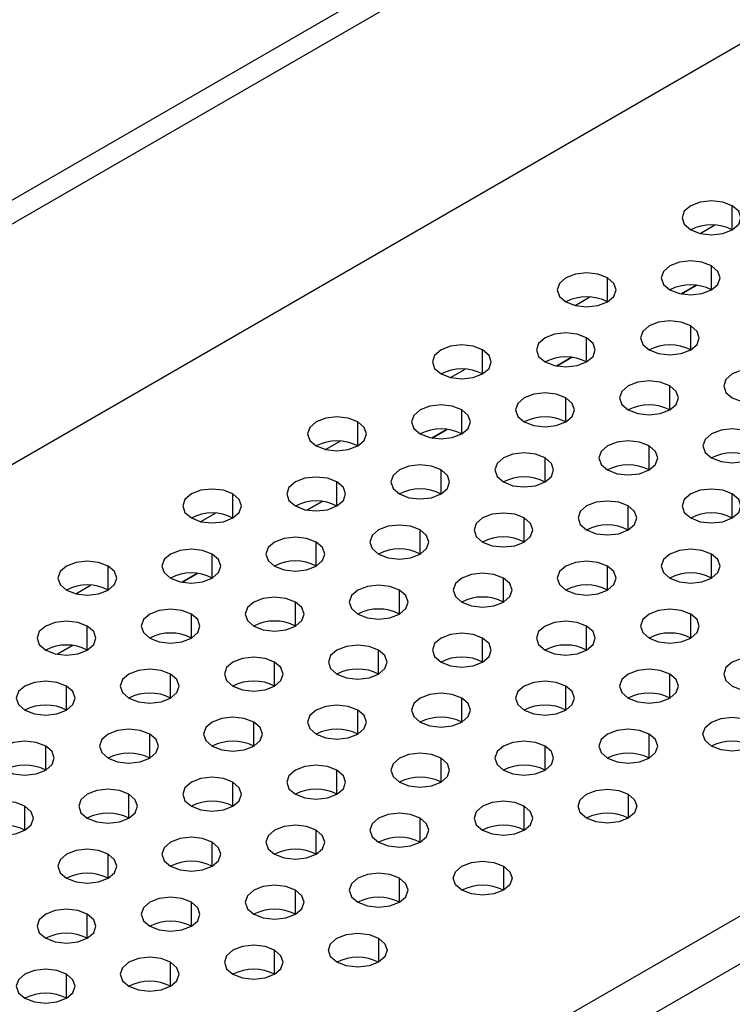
# Model space of a CAD drawing. Header units: millimetres. Extents: x 0 to 1118, y 0 to 864.
# Tile 265 of 397: x 960.69 to 963.12, y 702.67 to 706.01. Entities that reach past the tile are written whole.
import ezdxf

# ---------------------------------------------------------------- set-up
doc = ezdxf.new("R2010")
doc.units = ezdxf.units.MM

msp = doc.modelspace()

# ---------------------------------------------------------------- linework, layer by layer
at = {"color": 7, "linetype": 'Continuous', "lineweight": 25}
for p, q in [((946.1073, 696.995), (1001.403, 728.9165)), ((1001.4737, 728.8757), (946.178, 696.9542)), ((945.9658, 696.0152), (1001.6859, 728.1816)), ((948.5326, 694.5334), (1004.2526, 726.6999)), ((1004.3234, 726.5774), (948.6033, 694.4109)), ((962.9953, 705.1114), (962.9438, 705.0817)), ((962.571, 704.8665), (962.5196, 704.8368)), ((962.1468, 704.6215), (962.0953, 704.5918)), ((961.7225, 704.3766), (961.6711, 704.3469)), ((961.2983, 704.1317), (961.2468, 704.102)), ((960.874, 703.8868), (960.8225, 703.8571))]:
    msp.add_line(p, q, dxfattribs=at)
at = {"color": 8, "linetype": 'Continuous', "lineweight": 25}
for p, q in [((963.1167, 705.2998), (963.1167, 705.3814)), ((963.0072, 705.2874), (963.0573, 705.3163)), ((963.046, 705.0957), (963.046, 705.1773)), ((962.6924, 705.0548), (962.6924, 705.1365)), ((962.9439, 705.0817), (962.9954, 705.1114)), ((962.5829, 705.0425), (962.633, 705.0714)), ((962.9753, 704.8916), (962.9753, 704.9732)), ((962.6217, 704.8507), (962.6217, 704.9324)), ((962.2682, 704.8099), (962.2682, 704.8916)), ((962.5197, 704.8367), (962.5712, 704.8665)), ((962.1587, 704.7975), (962.2087, 704.8264)), ((962.9046, 704.6875), (962.9046, 704.7691)), ((962.551, 704.6466), (962.551, 704.7283)), ((962.1975, 704.6058), (962.1975, 704.6875)), ((961.8439, 704.565), (961.8439, 704.6466)), ((962.0954, 704.5918), (962.1469, 704.6215)), ((961.7344, 704.5526), (961.7845, 704.5815)), ((962.8339, 704.4834), (962.8339, 704.565)), ((962.4803, 704.4425), (962.4803, 704.5242)), ((962.1268, 704.4017), (962.1268, 704.4834)), ((961.7732, 704.3609), (961.7732, 704.4425)), ((961.4197, 704.3201), (961.4197, 704.4017)), ((963.1167, 704.3201), (963.1167, 704.4017)), ((961.6712, 704.3469), (961.7226, 704.3766)), ((961.3101, 704.3077), (961.3602, 704.3366)), ((962.7632, 704.2793), (962.7632, 704.3609)), ((962.4096, 704.2384), (962.4096, 704.3201)), ((962.0561, 704.1976), (962.0561, 704.2793)), ((961.7025, 704.1568), (961.7025, 704.2384)), ((961.3489, 704.116), (961.3489, 704.1976)), ((963.046, 704.116), (963.046, 704.1976)), ((960.9954, 704.0752), (960.9954, 704.1568)), ((962.6924, 704.0752), (962.6924, 704.1568)), ((961.2469, 704.102), (961.2984, 704.1317)), ((962.3389, 704.0343), (962.3389, 704.116)), ((960.8859, 704.0628), (960.936, 704.0917)), ((961.9853, 703.9935), (961.9853, 704.0752)), ((961.6318, 703.9527), (961.6318, 704.0343)), ((961.2782, 703.9119), (961.2782, 703.9935)), ((962.9753, 703.9119), (962.9753, 703.9935)), ((960.9247, 703.871), (960.9247, 703.9527)), ((962.6217, 703.871), (962.6217, 703.9527)), ((962.2682, 703.8302), (962.2682, 703.9119)), ((960.8226, 703.857), (960.8741, 703.8868)), ((961.9146, 703.7894), (961.9146, 703.871)), ((961.5611, 703.7486), (961.5611, 703.8302)), ((961.2075, 703.7078), (961.2075, 703.7894)), ((962.9046, 703.7078), (962.9046, 703.7894)), ((960.854, 703.6669), (960.854, 703.7486)), ((962.551, 703.6669), (962.551, 703.7486)), ((962.1975, 703.6261), (962.1975, 703.7078)), ((961.8439, 703.5853), (961.8439, 703.6669)), ((961.4904, 703.5445), (961.4904, 703.6261)), ((961.1368, 703.5037), (961.1368, 703.5853)), ((962.8339, 703.5037), (962.8339, 703.5853)), ((960.7833, 703.4628), (960.7833, 703.5445)), ((962.4803, 703.4628), (962.4803, 703.5445)), ((962.1268, 703.422), (962.1268, 703.5037)), ((961.7732, 703.3812), (961.7732, 703.4628)), ((961.4197, 703.3404), (961.4197, 703.422)), ((961.0661, 703.2996), (961.0661, 703.3812)), ((962.7632, 703.3812), (962.7632, 703.2996)), ((960.7125, 703.2587), (960.7125, 703.3404)), ((962.4096, 703.2587), (962.4096, 703.3404)), ((962.0561, 703.2179), (962.0561, 703.2996)), ((961.7025, 703.1771), (961.7025, 703.2587)), ((961.3489, 703.1363), (961.3489, 703.2179)), ((960.9954, 703.0955), (960.9954, 703.1771)), ((962.3389, 703.1363), (962.3389, 703.0546)), ((961.9853, 703.0138), (961.9853, 703.0955)), ((961.6318, 702.973), (961.6318, 703.0546)), ((961.2782, 702.9322), (961.2782, 703.0138)), ((960.9247, 702.8914), (960.9247, 702.973)), ((961.9146, 702.8914), (961.9146, 702.8097)), ((961.5611, 702.7689), (961.5611, 702.8505)), ((961.2075, 702.7281), (961.2075, 702.8097)), ((960.854, 702.6873), (960.854, 702.7689))]:
    msp.add_line(p, q, dxfattribs=at)
at = {"color": 7, "linetype": 'Continuous', "lineweight": 25, "flags": 128}
for points in [[(963.1167, 705.3814), (963.0843, 705.3939), (963.046, 705.3983), (963.0077, 705.3939), (962.9753, 705.3814), (962.9536, 705.3627), (962.946, 705.3406), (962.9536, 705.3185), (962.9753, 705.2998)], [(962.9753, 705.2998), (963.0077, 705.2872), (963.046, 705.2829), (963.0843, 705.2872), (963.1167, 705.2998), (963.1384, 705.3185), (963.146, 705.3406), (963.1384, 705.3627), (963.1167, 705.3814)], [(963.046, 705.1773), (963.0136, 705.1898), (962.9753, 705.1942), (962.937, 705.1898), (962.9046, 705.1773), (962.8829, 705.1586), (962.8753, 705.1365), (962.8829, 705.1144), (962.9046, 705.0957)], [(962.9046, 705.0957), (962.937, 705.0831), (962.9753, 705.0788), (963.0136, 705.0831), (963.046, 705.0957), (963.0677, 705.1144), (963.0753, 705.1365), (963.0677, 705.1586), (963.046, 705.1773)], [(962.6924, 705.1365), (962.66, 705.149), (962.6217, 705.1534), (962.5835, 705.149), (962.551, 705.1365), (962.5293, 705.1178), (962.5217, 705.0957), (962.5293, 705.0736), (962.551, 705.0548)], [(962.551, 705.0548), (962.5835, 705.0423), (962.6217, 705.0379), (962.66, 705.0423), (962.6924, 705.0548), (962.7141, 705.0736), (962.7217, 705.0957), (962.7141, 705.1178), (962.6924, 705.1365)], [(962.9753, 704.9732), (962.9428, 704.9857), (962.9046, 704.9901), (962.8663, 704.9857), (962.8339, 704.9732), (962.8122, 704.9545), (962.8046, 704.9324), (962.8122, 704.9103), (962.8339, 704.8916)], [(962.8339, 704.8916), (962.8663, 704.879), (962.9046, 704.8747), (962.9428, 704.879), (962.9753, 704.8916), (962.997, 704.9103), (963.0046, 704.9324), (962.997, 704.9545), (962.9753, 704.9732)], [(962.6217, 704.9324), (962.5893, 704.9449), (962.551, 704.9493), (962.5128, 704.9449), (962.4803, 704.9324), (962.4586, 704.9137), (962.451, 704.8916), (962.4586, 704.8695), (962.4803, 704.8507)], [(962.2682, 704.8916), (962.2357, 704.9041), (962.1975, 704.9085), (962.1592, 704.9041), (962.1268, 704.8916), (962.1051, 704.8728), (962.0975, 704.8507), (962.1051, 704.8286), (962.1268, 704.8099)], [(962.4803, 704.8507), (962.5128, 704.8382), (962.551, 704.8338), (962.5893, 704.8382), (962.6217, 704.8507), (962.6434, 704.8695), (962.651, 704.8916), (962.6434, 704.9137), (962.6217, 704.9324)], [(962.1268, 704.8099), (962.1592, 704.7974), (962.1975, 704.793), (962.2357, 704.7974), (962.2682, 704.8099), (962.2899, 704.8286), (962.2975, 704.8507), (962.2899, 704.8728), (962.2682, 704.8916)], [(963.2581, 704.8099), (963.2257, 704.8224), (963.1874, 704.8268), (963.1492, 704.8224), (963.1167, 704.8099), (963.095, 704.7912), (963.0874, 704.7691), (963.095, 704.747), (963.1167, 704.7283)], [(963.1167, 704.7283), (963.1492, 704.7158), (963.1874, 704.7114), (963.2257, 704.7158), (963.2581, 704.7283), (963.2798, 704.747), (963.2874, 704.7691), (963.2798, 704.7912), (963.2581, 704.8099)], [(962.9046, 704.7691), (962.8721, 704.7816), (962.8339, 704.786), (962.7956, 704.7816), (962.7632, 704.7691), (962.7415, 704.7504), (962.7339, 704.7283), (962.7415, 704.7062), (962.7632, 704.6875)], [(962.7632, 704.6875), (962.7956, 704.6749), (962.8339, 704.6705), (962.8721, 704.6749), (962.9046, 704.6875), (962.9263, 704.7062), (962.9339, 704.7283), (962.9263, 704.7504), (962.9046, 704.7691)], [(962.551, 704.7283), (962.5186, 704.7408), (962.4803, 704.7452), (962.442, 704.7408), (962.4096, 704.7283), (962.3879, 704.7095), (962.3803, 704.6875), (962.3879, 704.6654), (962.4096, 704.6466)], [(962.1975, 704.6875), (962.165, 704.7), (962.1268, 704.7044), (962.0885, 704.7), (962.0561, 704.6875), (962.0344, 704.6687), (962.0268, 704.6466), (962.0344, 704.6245), (962.0561, 704.6058)], [(962.4096, 704.6466), (962.442, 704.6341), (962.4803, 704.6297), (962.5186, 704.6341), (962.551, 704.6466), (962.5727, 704.6654), (962.5803, 704.6875), (962.5727, 704.7095), (962.551, 704.7283)], [(962.0561, 704.6058), (962.0885, 704.5933), (962.1268, 704.5889), (962.165, 704.5933), (962.1975, 704.6058), (962.2192, 704.6245), (962.2268, 704.6466), (962.2192, 704.6687), (962.1975, 704.6875)], [(961.8439, 704.6466), (961.8115, 704.6592), (961.7732, 704.6635), (961.7349, 704.6592), (961.7025, 704.6466), (961.6808, 704.6279), (961.6732, 704.6058), (961.6808, 704.5837), (961.7025, 704.565)], [(961.7025, 704.565), (961.7349, 704.5525), (961.7732, 704.5481), (961.8115, 704.5525), (961.8439, 704.565), (961.8656, 704.5837), (961.8732, 704.6058), (961.8656, 704.6279), (961.8439, 704.6466)], [(963.1874, 704.6058), (963.155, 704.6183), (963.1167, 704.6227), (963.0784, 704.6183), (963.046, 704.6058), (963.0243, 704.5871), (963.0167, 704.565), (963.0243, 704.5429), (963.046, 704.5242)], [(963.046, 704.5242), (963.0784, 704.5117), (963.1167, 704.5073), (963.155, 704.5117), (963.1874, 704.5242), (963.2091, 704.5429), (963.2167, 704.565), (963.2091, 704.5871), (963.1874, 704.6058)], [(962.8339, 704.565), (962.8014, 704.5775), (962.7632, 704.5819), (962.7249, 704.5775), (962.6924, 704.565), (962.6708, 704.5463), (962.6632, 704.5242), (962.6708, 704.5021), (962.6924, 704.4834)], [(962.4803, 704.5242), (962.4479, 704.5367), (962.4096, 704.5411), (962.3713, 704.5367), (962.3389, 704.5242), (962.3172, 704.5054), (962.3096, 704.4834), (962.3172, 704.4613), (962.3389, 704.4425)], [(962.6924, 704.4834), (962.7249, 704.4708), (962.7632, 704.4664), (962.8014, 704.4708), (962.8339, 704.4834), (962.8555, 704.5021), (962.8632, 704.5242), (962.8555, 704.5463), (962.8339, 704.565)], [(962.3389, 704.4425), (962.3713, 704.43), (962.4096, 704.4256), (962.4479, 704.43), (962.4803, 704.4425), (962.502, 704.4613), (962.5096, 704.4834), (962.502, 704.5054), (962.4803, 704.5242)], [(962.1268, 704.4834), (962.0943, 704.4959), (962.0561, 704.5003), (962.0178, 704.4959), (961.9853, 704.4834), (961.9637, 704.4646), (961.9561, 704.4425), (961.9637, 704.4204), (961.9853, 704.4017)], [(961.9853, 704.4017), (962.0178, 704.3892), (962.0561, 704.3848), (962.0943, 704.3892), (962.1268, 704.4017), (962.1484, 704.4204), (962.1561, 704.4425), (962.1484, 704.4646), (962.1268, 704.4834)], [(961.7732, 704.4425), (961.7408, 704.455), (961.7025, 704.4594), (961.6642, 704.455), (961.6318, 704.4425), (961.6101, 704.4238), (961.6025, 704.4017), (961.6101, 704.3796), (961.6318, 704.3609)], [(961.6318, 704.3609), (961.6642, 704.3484), (961.7025, 704.344), (961.7408, 704.3484), (961.7732, 704.3609), (961.7949, 704.3796), (961.8025, 704.4017), (961.7949, 704.4238), (961.7732, 704.4425)], [(961.4197, 704.4017), (961.3872, 704.4142), (961.3489, 704.4186), (961.3107, 704.4142), (961.2782, 704.4017), (961.2566, 704.383), (961.2489, 704.3609), (961.2566, 704.3388), (961.2782, 704.3201)], [(961.2782, 704.3201), (961.3107, 704.3076), (961.3489, 704.3032), (961.3872, 704.3076), (961.4197, 704.3201), (961.4413, 704.3388), (961.4489, 704.3609), (961.4413, 704.383), (961.4197, 704.4017)], [(963.1167, 704.4017), (963.0843, 704.4142), (963.046, 704.4186), (963.0077, 704.4142), (962.9753, 704.4017), (962.9536, 704.383), (962.946, 704.3609), (962.9536, 704.3388), (962.9753, 704.3201)], [(962.9753, 704.3201), (963.0077, 704.3076), (963.046, 704.3032), (963.0843, 704.3076), (963.1167, 704.3201), (963.1384, 704.3388), (963.146, 704.3609), (963.1384, 704.383), (963.1167, 704.4017)], [(962.7632, 704.3609), (962.7307, 704.3734), (962.6924, 704.3778), (962.6542, 704.3734), (962.6217, 704.3609), (962.6001, 704.3422), (962.5924, 704.3201), (962.6001, 704.298), (962.6217, 704.2793)], [(962.4096, 704.3201), (962.3772, 704.3326), (962.3389, 704.337), (962.3006, 704.3326), (962.2682, 704.3201), (962.2465, 704.3013), (962.2389, 704.2793), (962.2465, 704.2572), (962.2682, 704.2384)], [(962.6217, 704.2793), (962.6542, 704.2667), (962.6924, 704.2623), (962.7307, 704.2667), (962.7632, 704.2793), (962.7848, 704.298), (962.7924, 704.3201), (962.7848, 704.3422), (962.7632, 704.3609)], [(962.2682, 704.2384), (962.3006, 704.2259), (962.3389, 704.2215), (962.3772, 704.2259), (962.4096, 704.2384), (962.4313, 704.2572), (962.4389, 704.2793), (962.4313, 704.3013), (962.4096, 704.3201)], [(962.0561, 704.2793), (962.0236, 704.2918), (961.9853, 704.2962), (961.9471, 704.2918), (961.9146, 704.2793), (961.893, 704.2605), (961.8853, 704.2384), (961.893, 704.2163), (961.9146, 704.1976)], [(961.9146, 704.1976), (961.9471, 704.1851), (961.9853, 704.1807), (962.0236, 704.1851), (962.0561, 704.1976), (962.0777, 704.2163), (962.0853, 704.2384), (962.0777, 704.2605), (962.0561, 704.2793)], [(961.7025, 704.2384), (961.6701, 704.2509), (961.6318, 704.2553), (961.5935, 704.2509), (961.5611, 704.2384), (961.5394, 704.2197), (961.5318, 704.1976), (961.5394, 704.1755), (961.5611, 704.1568)], [(961.5611, 704.1568), (961.5935, 704.1443), (961.6318, 704.1399), (961.6701, 704.1443), (961.7025, 704.1568), (961.7242, 704.1755), (961.7318, 704.1976), (961.7242, 704.2197), (961.7025, 704.2384)], [(961.3489, 704.1976), (961.3165, 704.2101), (961.2782, 704.2145), (961.24, 704.2101), (961.2075, 704.1976), (961.1858, 704.1789), (961.1782, 704.1568), (961.1858, 704.1347), (961.2075, 704.116)], [(963.046, 704.1976), (963.0136, 704.2101), (962.9753, 704.2145), (962.937, 704.2101), (962.9046, 704.1976), (962.8829, 704.1789), (962.8753, 704.1568), (962.8829, 704.1347), (962.9046, 704.116)], [(960.9954, 704.1568), (960.9629, 704.1693), (960.9247, 704.1737), (960.8864, 704.1693), (960.854, 704.1568), (960.8323, 704.1381), (960.8247, 704.116), (960.8323, 704.0939), (960.854, 704.0752)], [(961.2075, 704.116), (961.24, 704.1035), (961.2782, 704.0991), (961.3165, 704.1035), (961.3489, 704.116), (961.3706, 704.1347), (961.3782, 704.1568), (961.3706, 704.1789), (961.3489, 704.1976)], [(962.6924, 704.1568), (962.66, 704.1693), (962.6217, 704.1737), (962.5835, 704.1693), (962.551, 704.1568), (962.5293, 704.1381), (962.5217, 704.116), (962.5293, 704.0939), (962.551, 704.0752)], [(962.9046, 704.116), (962.937, 704.1035), (962.9753, 704.0991), (963.0136, 704.1035), (963.046, 704.116), (963.0677, 704.1347), (963.0753, 704.1568), (963.0677, 704.1789), (963.046, 704.1976)], [(960.854, 704.0752), (960.8864, 704.0626), (960.9247, 704.0582), (960.9629, 704.0626), (960.9954, 704.0752), (961.0171, 704.0939), (961.0247, 704.116), (961.0171, 704.1381), (960.9954, 704.1568)], [(962.3389, 704.116), (962.3065, 704.1285), (962.2682, 704.1329), (962.2299, 704.1285), (962.1975, 704.116), (962.1758, 704.0972), (962.1682, 704.0752), (962.1758, 704.0531), (962.1975, 704.0343)], [(962.551, 704.0752), (962.5835, 704.0626), (962.6217, 704.0582), (962.66, 704.0626), (962.6924, 704.0752), (962.7141, 704.0939), (962.7217, 704.116), (962.7141, 704.1381), (962.6924, 704.1568)], [(962.1975, 704.0343), (962.2299, 704.0218), (962.2682, 704.0174), (962.3065, 704.0218), (962.3389, 704.0343), (962.3606, 704.0531), (962.3682, 704.0752), (962.3606, 704.0972), (962.3389, 704.116)], [(961.9853, 704.0752), (961.9529, 704.0877), (961.9146, 704.0921), (961.8764, 704.0877), (961.8439, 704.0752), (961.8222, 704.0564), (961.8146, 704.0343), (961.8222, 704.0122), (961.8439, 703.9935)], [(961.8439, 703.9935), (961.8764, 703.981), (961.9146, 703.9766), (961.9529, 703.981), (961.9853, 703.9935), (962.007, 704.0122), (962.0146, 704.0343), (962.007, 704.0564), (961.9853, 704.0752)], [(961.6318, 704.0343), (961.5993, 704.0468), (961.5611, 704.0512), (961.5228, 704.0468), (961.4904, 704.0343), (961.4687, 704.0156), (961.4611, 703.9935), (961.4687, 703.9714), (961.4904, 703.9527)], [(961.4904, 703.9527), (961.5228, 703.9402), (961.5611, 703.9358), (961.5993, 703.9402), (961.6318, 703.9527), (961.6535, 703.9714), (961.6611, 703.9935), (961.6535, 704.0156), (961.6318, 704.0343)], [(961.2782, 703.9935), (961.2458, 704.006), (961.2075, 704.0104), (961.1693, 704.006), (961.1368, 703.9935), (961.1151, 703.9748), (961.1075, 703.9527), (961.1151, 703.9306), (961.1368, 703.9119)], [(962.9753, 703.9935), (962.9428, 704.006), (962.9046, 704.0104), (962.8663, 704.006), (962.8339, 703.9935), (962.8122, 703.9748), (962.8046, 703.9527), (962.8122, 703.9306), (962.8339, 703.9119)], [(960.9247, 703.9527), (960.8922, 703.9652), (960.854, 703.9696), (960.8157, 703.9652), (960.7833, 703.9527), (960.7616, 703.934), (960.754, 703.9119), (960.7616, 703.8898), (960.7833, 703.871)], [(961.1368, 703.9119), (961.1693, 703.8994), (961.2075, 703.895), (961.2458, 703.8994), (961.2782, 703.9119), (961.2999, 703.9306), (961.3075, 703.9527), (961.2999, 703.9748), (961.2782, 703.9935)], [(962.6217, 703.9527), (962.5893, 703.9652), (962.551, 703.9696), (962.5128, 703.9652), (962.4803, 703.9527), (962.4586, 703.934), (962.451, 703.9119), (962.4586, 703.8898), (962.4803, 703.871)], [(962.8339, 703.9119), (962.8663, 703.8994), (962.9046, 703.895), (962.9428, 703.8994), (962.9753, 703.9119), (962.997, 703.9306), (963.0046, 703.9527), (962.997, 703.9748), (962.9753, 703.9935)], [(960.7833, 703.871), (960.8157, 703.8585), (960.854, 703.8541), (960.8922, 703.8585), (960.9247, 703.871), (960.9464, 703.8898), (960.954, 703.9119), (960.9464, 703.934), (960.9247, 703.9527)], [(962.4803, 703.871), (962.5128, 703.8585), (962.551, 703.8541), (962.5893, 703.8585), (962.6217, 703.871), (962.6434, 703.8898), (962.651, 703.9119), (962.6434, 703.934), (962.6217, 703.9527)], [(962.2682, 703.9119), (962.2357, 703.9244), (962.1975, 703.9288), (962.1592, 703.9244), (962.1268, 703.9119), (962.1051, 703.8931), (962.0975, 703.871), (962.1051, 703.849), (962.1268, 703.8302)], [(962.1268, 703.8302), (962.1592, 703.8177), (962.1975, 703.8133), (962.2357, 703.8177), (962.2682, 703.8302), (962.2899, 703.849), (962.2975, 703.871), (962.2899, 703.8931), (962.2682, 703.9119)], [(961.9146, 703.871), (961.8822, 703.8836), (961.8439, 703.888), (961.8057, 703.8836), (961.7732, 703.871), (961.7515, 703.8523), (961.7439, 703.8302), (961.7515, 703.8081), (961.7732, 703.7894)], [(961.7732, 703.7894), (961.8057, 703.7769), (961.8439, 703.7725), (961.8822, 703.7769), (961.9146, 703.7894), (961.9363, 703.8081), (961.9439, 703.8302), (961.9363, 703.8523), (961.9146, 703.871)], [(961.5611, 703.8302), (961.5286, 703.8427), (961.4904, 703.8471), (961.4521, 703.8427), (961.4197, 703.8302), (961.398, 703.8115), (961.3904, 703.7894), (961.398, 703.7673), (961.4197, 703.7486)], [(963.2581, 703.8302), (963.2257, 703.8427), (963.1874, 703.8471), (963.1492, 703.8427), (963.1167, 703.8302), (963.095, 703.8115), (963.0874, 703.7894), (963.095, 703.7673), (963.1167, 703.7486)], [(961.2075, 703.7894), (961.1751, 703.8019), (961.1368, 703.8063), (961.0985, 703.8019), (961.0661, 703.7894), (961.0444, 703.7707), (961.0368, 703.7486), (961.0444, 703.7265), (961.0661, 703.7078)], [(961.4197, 703.7486), (961.4521, 703.7361), (961.4904, 703.7317), (961.5286, 703.7361), (961.5611, 703.7486), (961.5828, 703.7673), (961.5904, 703.7894), (961.5828, 703.8115), (961.5611, 703.8302)], [(962.9046, 703.7894), (962.8721, 703.8019), (962.8339, 703.8063), (962.7956, 703.8019), (962.7632, 703.7894), (962.7415, 703.7707), (962.7339, 703.7486), (962.7415, 703.7265), (962.7632, 703.7078)], [(963.1167, 703.7486), (963.1492, 703.7361), (963.1874, 703.7317), (963.2257, 703.7361), (963.2581, 703.7486), (963.2798, 703.7673), (963.2874, 703.7894), (963.2798, 703.8115), (963.2581, 703.8302)], [(960.854, 703.7486), (960.8215, 703.7611), (960.7833, 703.7655), (960.745, 703.7611), (960.7125, 703.7486), (960.6909, 703.7299), (960.6833, 703.7078), (960.6909, 703.6857), (960.7125, 703.6669)], [(961.0661, 703.7078), (961.0985, 703.6953), (961.1368, 703.6909), (961.1751, 703.6953), (961.2075, 703.7078), (961.2292, 703.7265), (961.2368, 703.7486), (961.2292, 703.7707), (961.2075, 703.7894)], [(962.551, 703.7486), (962.5186, 703.7611), (962.4803, 703.7655), (962.442, 703.7611), (962.4096, 703.7486), (962.3879, 703.7299), (962.3803, 703.7078), (962.3879, 703.6857), (962.4096, 703.6669)], [(962.7632, 703.7078), (962.7956, 703.6953), (962.8339, 703.6909), (962.8721, 703.6953), (962.9046, 703.7078), (962.9263, 703.7265), (962.9339, 703.7486), (962.9263, 703.7707), (962.9046, 703.7894)], [(960.7125, 703.6669), (960.745, 703.6544), (960.7833, 703.65), (960.8215, 703.6544), (960.854, 703.6669), (960.8756, 703.6857), (960.8833, 703.7078), (960.8756, 703.7299), (960.854, 703.7486)], [(962.4096, 703.6669), (962.442, 703.6544), (962.4803, 703.65), (962.5186, 703.6544), (962.551, 703.6669), (962.5727, 703.6857), (962.5803, 703.7078), (962.5727, 703.7299), (962.551, 703.7486)], [(962.1975, 703.7078), (962.165, 703.7203), (962.1268, 703.7247), (962.0885, 703.7203), (962.0561, 703.7078), (962.0344, 703.689), (962.0268, 703.6669), (962.0344, 703.6449), (962.0561, 703.6261)], [(962.0561, 703.6261), (962.0885, 703.6136), (962.1268, 703.6092), (962.165, 703.6136), (962.1975, 703.6261), (962.2192, 703.6449), (962.2268, 703.6669), (962.2192, 703.689), (962.1975, 703.7078)], [(961.8439, 703.6669), (961.8115, 703.6795), (961.7732, 703.6839), (961.7349, 703.6795), (961.7025, 703.6669), (961.6808, 703.6482), (961.6732, 703.6261), (961.6808, 703.604), (961.7025, 703.5853)], [(961.7025, 703.5853), (961.7349, 703.5728), (961.7732, 703.5684), (961.8115, 703.5728), (961.8439, 703.5853), (961.8656, 703.604), (961.8732, 703.6261), (961.8656, 703.6482), (961.8439, 703.6669)], [(961.4904, 703.6261), (961.4579, 703.6386), (961.4197, 703.643), (961.3814, 703.6386), (961.3489, 703.6261), (961.3273, 703.6074), (961.3197, 703.5853), (961.3273, 703.5632), (961.3489, 703.5445)], [(963.046, 703.5445), (963.0243, 703.5632), (963.0167, 703.5853), (963.0243, 703.6074), (963.046, 703.6261), (963.0784, 703.6386), (963.1167, 703.643), (963.155, 703.6386), (963.1874, 703.6261)], [(961.1368, 703.5853), (961.1044, 703.5978), (961.0661, 703.6022), (961.0278, 703.5978), (960.9954, 703.5853), (960.9737, 703.5666), (960.9661, 703.5445), (960.9737, 703.5224), (960.9954, 703.5037)], [(961.3489, 703.5445), (961.3814, 703.532), (961.4197, 703.5276), (961.4579, 703.532), (961.4904, 703.5445), (961.512, 703.5632), (961.5197, 703.5853), (961.512, 703.6074), (961.4904, 703.6261)], [(962.8339, 703.5853), (962.8014, 703.5978), (962.7632, 703.6022), (962.7249, 703.5978), (962.6924, 703.5853), (962.6708, 703.5666), (962.6632, 703.5445), (962.6708, 703.5224), (962.6924, 703.5037)], [(963.1874, 703.6261), (963.2091, 703.6074), (963.2167, 703.5853), (963.2091, 703.5632), (963.1874, 703.5445), (963.155, 703.532), (963.1167, 703.5276), (963.0784, 703.532), (963.046, 703.5445)], [(960.9954, 703.5037), (961.0278, 703.4912), (961.0661, 703.4868), (961.1044, 703.4912), (961.1368, 703.5037), (961.1585, 703.5224), (961.1661, 703.5445), (961.1585, 703.5666), (961.1368, 703.5853)], [(962.6924, 703.5037), (962.7249, 703.4912), (962.7632, 703.4868), (962.8014, 703.4912), (962.8339, 703.5037), (962.8555, 703.5224), (962.8632, 703.5445), (962.8555, 703.5666), (962.8339, 703.5853)], [(960.7833, 703.5445), (960.7508, 703.557), (960.7125, 703.5614), (960.6743, 703.557), (960.6418, 703.5445), (960.6202, 703.5258), (960.6125, 703.5037), (960.6202, 703.4816), (960.6418, 703.4628)], [(960.6418, 703.4628), (960.6743, 703.4503), (960.7125, 703.4459), (960.7508, 703.4503), (960.7833, 703.4628), (960.8049, 703.4816), (960.8125, 703.5037), (960.8049, 703.5258), (960.7833, 703.5445)], [(962.4803, 703.5445), (962.4479, 703.557), (962.4096, 703.5614), (962.3713, 703.557), (962.3389, 703.5445), (962.3172, 703.5258), (962.3096, 703.5037), (962.3172, 703.4816), (962.3389, 703.4628)], [(962.3389, 703.4628), (962.3713, 703.4503), (962.4096, 703.4459), (962.4479, 703.4503), (962.4803, 703.4628), (962.502, 703.4816), (962.5096, 703.5037), (962.502, 703.5258), (962.4803, 703.5445)], [(962.1268, 703.5037), (962.0943, 703.5162), (962.0561, 703.5206), (962.0178, 703.5162), (961.9853, 703.5037), (961.9637, 703.4849), (961.9561, 703.4628), (961.9637, 703.4408), (961.9853, 703.422)], [(961.9853, 703.422), (962.0178, 703.4095), (962.0561, 703.4051), (962.0943, 703.4095), (962.1268, 703.422), (962.1484, 703.4408), (962.1561, 703.4628), (962.1484, 703.4849), (962.1268, 703.5037)], [(961.7732, 703.4628), (961.7408, 703.4754), (961.7025, 703.4798), (961.6642, 703.4754), (961.6318, 703.4628), (961.6101, 703.4441), (961.6025, 703.422), (961.6101, 703.3999), (961.6318, 703.3812)], [(961.4197, 703.422), (961.3872, 703.4345), (961.3489, 703.4389), (961.3107, 703.4345), (961.2782, 703.422), (961.2566, 703.4033), (961.2489, 703.3812), (961.2566, 703.3591), (961.2782, 703.3404)], [(961.6318, 703.3812), (961.6642, 703.3687), (961.7025, 703.3643), (961.7408, 703.3687), (961.7732, 703.3812), (961.7949, 703.3999), (961.8025, 703.422), (961.7949, 703.4441), (961.7732, 703.4628)], [(961.0661, 703.3812), (961.0337, 703.3937), (960.9954, 703.3981), (960.9571, 703.3937), (960.9247, 703.3812), (960.903, 703.3625), (960.8954, 703.3404), (960.903, 703.3183), (960.9247, 703.2996)], [(961.2782, 703.3404), (961.3107, 703.3279), (961.3489, 703.3235), (961.3872, 703.3279), (961.4197, 703.3404), (961.4413, 703.3591), (961.4489, 703.3812), (961.4413, 703.4033), (961.4197, 703.422)], [(962.6217, 703.2996), (962.6001, 703.3183), (962.5924, 703.3404), (962.6001, 703.3625), (962.6217, 703.3812), (962.6542, 703.3937), (962.6924, 703.3981), (962.7307, 703.3937), (962.7632, 703.3812)], [(960.9247, 703.2996), (960.9571, 703.287), (960.9954, 703.2827), (961.0337, 703.287), (961.0661, 703.2996), (961.0878, 703.3183), (961.0954, 703.3404), (961.0878, 703.3625), (961.0661, 703.3812)], [(962.7632, 703.3812), (962.7848, 703.3625), (962.7924, 703.3404), (962.7848, 703.3183), (962.7632, 703.2996), (962.7307, 703.287), (962.6924, 703.2827), (962.6542, 703.287), (962.6217, 703.2996)], [(960.7125, 703.3404), (960.6801, 703.3529), (960.6418, 703.3573), (960.6036, 703.3529), (960.5711, 703.3404), (960.5494, 703.3217), (960.5418, 703.2996), (960.5494, 703.2775), (960.5711, 703.2587)], [(960.5711, 703.2587), (960.6036, 703.2462), (960.6418, 703.2418), (960.6801, 703.2462), (960.7125, 703.2587), (960.7342, 703.2775), (960.7418, 703.2996), (960.7342, 703.3217), (960.7125, 703.3404)], [(962.4096, 703.3404), (962.3772, 703.3529), (962.3389, 703.3573), (962.3006, 703.3529), (962.2682, 703.3404), (962.2465, 703.3217), (962.2389, 703.2996), (962.2465, 703.2775), (962.2682, 703.2587)], [(962.2682, 703.2587), (962.3006, 703.2462), (962.3389, 703.2418), (962.3772, 703.2462), (962.4096, 703.2587), (962.4313, 703.2775), (962.4389, 703.2996), (962.4313, 703.3217), (962.4096, 703.3404)], [(962.0561, 703.2996), (962.0236, 703.3121), (961.9853, 703.3165), (961.9471, 703.3121), (961.9146, 703.2996), (961.893, 703.2808), (961.8853, 703.2587), (961.893, 703.2367), (961.9146, 703.2179)], [(961.9146, 703.2179), (961.9471, 703.2054), (961.9853, 703.201), (962.0236, 703.2054), (962.0561, 703.2179), (962.0777, 703.2367), (962.0853, 703.2587), (962.0777, 703.2808), (962.0561, 703.2996)], [(961.7025, 703.2587), (961.6701, 703.2713), (961.6318, 703.2757), (961.5935, 703.2713), (961.5611, 703.2587), (961.5394, 703.24), (961.5318, 703.2179), (961.5394, 703.1958), (961.5611, 703.1771)], [(961.3489, 703.2179), (961.3165, 703.2304), (961.2782, 703.2348), (961.24, 703.2304), (961.2075, 703.2179), (961.1858, 703.1992), (961.1782, 703.1771), (961.1858, 703.155), (961.2075, 703.1363)], [(961.5611, 703.1771), (961.5935, 703.1646), (961.6318, 703.1602), (961.6701, 703.1646), (961.7025, 703.1771), (961.7242, 703.1958), (961.7318, 703.2179), (961.7242, 703.24), (961.7025, 703.2587)], [(961.2075, 703.1363), (961.24, 703.1238), (961.2782, 703.1194), (961.3165, 703.1238), (961.3489, 703.1363), (961.3706, 703.155), (961.3782, 703.1771), (961.3706, 703.1992), (961.3489, 703.2179)], [(960.9954, 703.1771), (960.9629, 703.1896), (960.9247, 703.194), (960.8864, 703.1896), (960.854, 703.1771), (960.8323, 703.1584), (960.8247, 703.1363), (960.8323, 703.1142), (960.854, 703.0955)], [(960.854, 703.0955), (960.8864, 703.0829), (960.9247, 703.0786), (960.9629, 703.0829), (960.9954, 703.0955), (961.0171, 703.1142), (961.0247, 703.1363), (961.0171, 703.1584), (960.9954, 703.1771)], [(962.1975, 703.0546), (962.1758, 703.0734), (962.1682, 703.0955), (962.1758, 703.1176), (962.1975, 703.1363), (962.2299, 703.1488), (962.2682, 703.1532), (962.3065, 703.1488), (962.3389, 703.1363)], [(962.3389, 703.1363), (962.3606, 703.1176), (962.3682, 703.0955), (962.3606, 703.0734), (962.3389, 703.0546), (962.3065, 703.0421), (962.2682, 703.0377), (962.2299, 703.0421), (962.1975, 703.0546)], [(961.9853, 703.0955), (961.9529, 703.108), (961.9146, 703.1124), (961.8764, 703.108), (961.8439, 703.0955), (961.8222, 703.0767), (961.8146, 703.0546), (961.8222, 703.0325), (961.8439, 703.0138)], [(961.8439, 703.0138), (961.8764, 703.0013), (961.9146, 702.9969), (961.9529, 703.0013), (961.9853, 703.0138), (962.007, 703.0325), (962.0146, 703.0546), (962.007, 703.0767), (961.9853, 703.0955)], [(961.6318, 703.0546), (961.5993, 703.0672), (961.5611, 703.0715), (961.5228, 703.0672), (961.4904, 703.0546), (961.4687, 703.0359), (961.4611, 703.0138), (961.4687, 702.9917), (961.4904, 702.973)], [(961.2782, 703.0138), (961.2458, 703.0263), (961.2075, 703.0307), (961.1693, 703.0263), (961.1368, 703.0138), (961.1151, 702.9951), (961.1075, 702.973), (961.1151, 702.9509), (961.1368, 702.9322)], [(961.4904, 702.973), (961.5228, 702.9605), (961.5611, 702.9561), (961.5993, 702.9605), (961.6318, 702.973), (961.6535, 702.9917), (961.6611, 703.0138), (961.6535, 703.0359), (961.6318, 703.0546)], [(961.1368, 702.9322), (961.1693, 702.9197), (961.2075, 702.9153), (961.2458, 702.9197), (961.2782, 702.9322), (961.2999, 702.9509), (961.3075, 702.973), (961.2999, 702.9951), (961.2782, 703.0138)], [(960.9247, 702.973), (960.8922, 702.9855), (960.854, 702.9899), (960.8157, 702.9855), (960.7833, 702.973), (960.7616, 702.9543), (960.754, 702.9322), (960.7616, 702.9101), (960.7833, 702.8914)], [(960.7833, 702.8914), (960.8157, 702.8788), (960.854, 702.8745), (960.8922, 702.8788), (960.9247, 702.8914), (960.9464, 702.9101), (960.954, 702.9322), (960.9464, 702.9543), (960.9247, 702.973)], [(961.7732, 702.8097), (961.7515, 702.8284), (961.7439, 702.8505), (961.7515, 702.8726), (961.7732, 702.8914), (961.8057, 702.9039), (961.8439, 702.9083), (961.8822, 702.9039), (961.9146, 702.8914)], [(961.5611, 702.8505), (961.5286, 702.8631), (961.4904, 702.8674), (961.4521, 702.8631), (961.4197, 702.8505), (961.398, 702.8318), (961.3904, 702.8097), (961.398, 702.7876), (961.4197, 702.7689)], [(961.9146, 702.8914), (961.9363, 702.8726), (961.9439, 702.8505), (961.9363, 702.8284), (961.9146, 702.8097), (961.8822, 702.7972), (961.8439, 702.7928), (961.8057, 702.7972), (961.7732, 702.8097)], [(961.4197, 702.7689), (961.4521, 702.7564), (961.4904, 702.752), (961.5286, 702.7564), (961.5611, 702.7689), (961.5828, 702.7876), (961.5904, 702.8097), (961.5828, 702.8318), (961.5611, 702.8505)], [(961.2075, 702.8097), (961.1751, 702.8222), (961.1368, 702.8266), (961.0985, 702.8222), (961.0661, 702.8097), (961.0444, 702.791), (961.0368, 702.7689), (961.0444, 702.7468), (961.0661, 702.7281)], [(961.0661, 702.7281), (961.0985, 702.7156), (961.1368, 702.7112), (961.1751, 702.7156), (961.2075, 702.7281), (961.2292, 702.7468), (961.2368, 702.7689), (961.2292, 702.791), (961.2075, 702.8097)], [(960.854, 702.7689), (960.8215, 702.7814), (960.7833, 702.7858), (960.745, 702.7814), (960.7125, 702.7689), (960.6909, 702.7502), (960.6833, 702.7281), (960.6909, 702.706), (960.7125, 702.6873)], [(960.7125, 702.6873), (960.745, 702.6747), (960.7833, 702.6703), (960.8215, 702.6747), (960.854, 702.6873), (960.8756, 702.706), (960.8833, 702.7281), (960.8756, 702.7502), (960.854, 702.7689)]]:
    msp.add_lwpolyline(points, dxfattribs=at)
at = {"color": 7, "linetype": 'Continuous', "lineweight": 25}
for centre in [(963.046, 705.1633), (962.9753, 704.9592), (962.6217, 704.9184), (962.9046, 704.7551), (962.551, 704.7143), (962.1975, 704.6734), (962.8339, 704.551), (962.4803, 704.5101), (962.1268, 704.4693), (961.7732, 704.4285), (963.1167, 704.3877), (962.7632, 704.3469), (962.4096, 704.306), (962.0561, 704.2652), (961.7025, 704.2244), (961.3489, 704.1836), (963.046, 704.1836), (962.6924, 704.1428), (962.3389, 704.1019), (961.9853, 704.0611), (961.6318, 704.0203), (961.2782, 703.9795), (962.9753, 703.9795), (960.9247, 703.9387), (962.6217, 703.9387), (962.2682, 703.8978), (961.9146, 703.857), (961.5611, 703.8162), (961.2075, 703.7754), (962.9046, 703.7754), (960.854, 703.7346), (962.551, 703.7346), (962.1975, 703.6937), (961.8439, 703.6529), (961.4904, 703.6121), (961.1368, 703.5713), (962.8339, 703.5713), (960.7833, 703.5305), (962.4803, 703.5305), (962.1268, 703.4896), (961.7732, 703.4488), (961.4197, 703.408), (963.1167, 703.408), (961.0661, 703.3672), (962.7632, 703.3672), (960.7125, 703.3264), (962.4096, 703.3264), (962.0561, 703.2855), (961.7025, 703.2447), (961.3489, 703.2039), (960.9954, 703.1631), (962.6924, 703.1631), (960.6418, 703.1223), (962.3389, 703.1223), (961.9853, 703.0814), (961.6318, 703.0406), (961.2782, 702.9998), (960.9247, 702.959), (962.2682, 702.9182), (961.9146, 702.8773), (961.5611, 702.8365), (961.2075, 702.7957), (960.854, 702.7549), (961.8439, 702.6732), (961.4904, 702.6324), (961.1368, 702.5916), (960.7833, 702.5508)]:
    msp.add_arc(centre, 0.1537, 62.61, 117.3846, dxfattribs=at)

doc.saveas('drawing.dxf')
